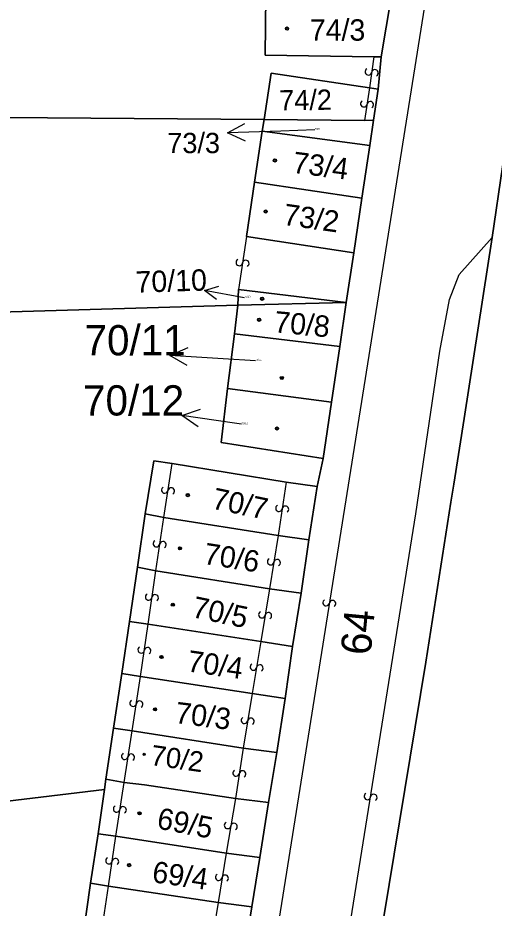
# Model space of a CAD drawing. Extents: x -600309 to -598967, y -1161267 to -1160292.
# Drawn here: x -599083.5 to -599056.7, y -1160511.9 to -1160461.9 of the extents above; entities that cross this region are included whole.
import ezdxf

# ---------------------------------------------------------------- set-up
doc = ezdxf.new("R2010")
doc.units = 0
for name, color, linetype in [('Level 1', 7, 'Continuous'), ('Level 13', 7, 'Continuous'), ('Level 3', 7, 'Continuous'), ('Level 4', 7, 'Continuous'), ('Level 5', 7, 'Continuous'), ('Level 57', 7, 'Continuous'), ('Level 60', 7, 'Continuous')]:
    doc.layers.add(name, color=color, linetype=linetype)

msp = doc.modelspace()

# ---------------------------------------------------------------- linework, layer by layer
at = {"layer": 'Level 1'}
for points in [[(-599056.82, -1160474.22), (-599056.24, -1160470.26), (-599054.86, -1160459.58), (-599052.99, -1160447.69), (-599052.28, -1160446.32), (-599050.88, -1160445.47), (-599057.32, -1160439.4)], [(-599063.47, -1160464.08), (-599069.58, -1160463.98), (-599069.55, -1160460.65)], [(-599063.06, -1160464.08), (-599062.5, -1160460.72)], [(-599063.06, -1160464.08), (-599063.47, -1160464.08)], [(-599063.06, -1160464.08), (-599063.23, -1160465.89)], [(-599106.64, -1160464.86), (-599098.9, -1160467.37), (-599069.64, -1160467.6)], [(-599069.64, -1160467.6), (-599069.26, -1160464.99), (-599063.73, -1160465.82)], [(-599063.23, -1160465.89), (-599063.73, -1160465.82)], [(-599063.49, -1160467.63), (-599063.23, -1160465.89)], [(-599069.64, -1160467.6), (-599069.75, -1160468.25)], [(-599069.64, -1160467.6), (-599064, -1160467.65)], [(-599064, -1160467.65), (-599063.49, -1160467.63)], [(-599063.7, -1160469.06), (-599063.49, -1160467.63)], [(-599069.75, -1160468.25), (-599070.18, -1160471.12)], [(-599069.75, -1160468.25), (-599063.7, -1160469.06)], [(-599064.15, -1160472.02), (-599063.7, -1160469.06)], [(-599071, -1160549.78), (-599069.82, -1160545.72), (-599068.19, -1160541.14), (-599066.85, -1160536.55), (-599065.76, -1160531.88), (-599065.03, -1160527.56), (-599064.39, -1160521.37), (-599060.56, -1160498.09), (-599059.14, -1160489.1), (-599058.98, -1160488.09), (-599058.4, -1160484.39), (-599056.82, -1160474.22), (-599056.24, -1160470.26)], [(-599070.18, -1160471.12), (-599070.64, -1160474.18)], [(-599064.15, -1160472.02), (-599070.18, -1160471.12)], [(-599064.61, -1160475.09), (-599064.15, -1160472.02)], [(-599056.82, -1160474.22), (-599058.4, -1160484.39), (-599058.98, -1160488.09), (-599059.14, -1160489.1), (-599060.56, -1160498.09), (-599064.39, -1160521.37), (-599065.03, -1160527.56), (-599065.76, -1160531.88), (-599066.85, -1160536.55), (-599068.19, -1160541.14), (-599069.82, -1160545.72), (-599071, -1160549.78)], [(-599070.64, -1160474.18), (-599064.61, -1160475.09)], [(-599065.03, -1160477.89), (-599064.61, -1160475.09)], [(-599071.08, -1160477.15), (-599071.12, -1160478.03)], [(-599071.08, -1160477.15), (-599065.03, -1160477.89)], [(-599071.12, -1160478.03), (-599065.03, -1160477.89)], [(-599065.03, -1160477.89), (-599065.39, -1160480.36)], [(-599084.54, -1160478.42), (-599071.12, -1160478.03)], [(-599071.12, -1160478.03), (-599071.32, -1160479.64)], [(-599071.7, -1160482.71), (-599071.32, -1160479.64)], [(-599071.32, -1160479.64), (-599065.39, -1160480.36)], [(-599065.85, -1160483.48), (-599065.39, -1160480.36)], [(-599071.7, -1160482.71), (-599072.07, -1160485.74), (-599066.32, -1160486.65)], [(-599071.7, -1160482.71), (-599065.85, -1160483.48)], [(-599066.32, -1160486.65), (-599065.85, -1160483.48)], [(-599074.81, -1160486.92), (-599075.84, -1160486.77), (-599076.34, -1160489.76)], [(-599068.4, -1160487.97), (-599074.81, -1160486.92)], [(-599066.67, -1160488.21), (-599066.32, -1160486.65)], [(-599066.67, -1160488.21), (-599068.4, -1160487.97)], [(-599067.14, -1160491.22), (-599066.67, -1160488.21)], [(-599076.34, -1160489.76), (-599076.77, -1160492.75)], [(-599076.34, -1160489.76), (-599075.29, -1160489.96)], [(-599075.29, -1160489.96), (-599068.86, -1160490.97)], [(-599068.86, -1160490.97), (-599067.14, -1160491.22)], [(-599067.56, -1160494.21), (-599067.14, -1160491.22)], [(-599076.77, -1160492.75), (-599077.22, -1160495.8)], [(-599076.77, -1160492.75), (-599075.74, -1160492.95)], [(-599075.74, -1160492.95), (-599069.35, -1160493.97)], [(-599069.35, -1160493.97), (-599067.56, -1160494.21)], [(-599068.05, -1160497.21), (-599067.56, -1160494.21)], [(-599077.22, -1160495.8), (-599077.65, -1160498.73)], [(-599077.22, -1160495.8), (-599076.17, -1160495.95)], [(-599076.17, -1160495.95), (-599069.83, -1160496.93)], [(-599069.83, -1160496.93), (-599068.05, -1160497.21)], [(-599068.47, -1160500.12), (-599068.05, -1160497.21)], [(-599077.65, -1160498.73), (-599078.12, -1160501.79)], [(-599077.65, -1160498.73), (-599076.59, -1160498.9)], [(-599076.59, -1160498.9), (-599070.32, -1160499.85)], [(-599070.32, -1160499.85), (-599068.47, -1160500.12)], [(-599068.93, -1160503.16), (-599068.47, -1160500.12)], [(-599078.12, -1160501.79), (-599078.55, -1160504.67)], [(-599078.12, -1160501.79), (-599077.07, -1160501.95)], [(-599077.07, -1160501.95), (-599070.82, -1160502.92)], [(-599070.82, -1160502.92), (-599068.93, -1160503.16)], [(-599068.93, -1160503.16), (-599069.4, -1160505.97)], [(-599078.63, -1160505.25), (-599078.55, -1160504.67)], [(-599078.55, -1160504.67), (-599077.52, -1160504.84)], [(-599071.25, -1160505.75), (-599076.37, -1160504.98), (-599077.52, -1160504.84)], [(-599096.39, -1160507.37), (-599078.63, -1160505.25)], [(-599078.63, -1160505.25), (-599078.97, -1160507.73)], [(-599071.25, -1160505.75), (-599069.4, -1160505.97)], [(-599069.88, -1160509.07), (-599069.4, -1160505.97)], [(-599078.97, -1160507.73), (-599079.41, -1160510.5)], [(-599078.97, -1160507.73), (-599077.99, -1160507.87)], [(-599077.99, -1160507.87), (-599071.79, -1160508.82)], [(-599071.79, -1160508.82), (-599069.88, -1160509.07)], [(-599070.34, -1160511.84), (-599069.88, -1160509.07)], [(-599079.41, -1160510.5), (-599079.85, -1160513.56)], [(-599079.41, -1160510.5), (-599078.39, -1160510.68)], [(-599078.39, -1160510.68), (-599072.24, -1160511.59)], [(-599072.24, -1160511.59), (-599070.34, -1160511.84)], [(-599070.84, -1160514.88), (-599070.34, -1160511.84)]]:
    msp.add_lwpolyline(points, dxfattribs=at)
at = {"layer": 'Level 13'}
for centre, start, end in [((-599063.782, -1160464.922), 118.6597, 351.2497), ((-599063.418, -1160464.979), 298.8742, 170.9722), ((-599064.042, -1160466.712), 118.7654, 351.3554), ((-599063.678, -1160466.769), 298.9798, 171.0778), ((-599071.042, -1160475.632), 118.7313, 351.3213), ((-599070.678, -1160475.689), 298.9458, 171.0438), ((-599075.232, -1160488.41), 118.4001, 350.4981), ((-599074.868, -1160488.47), 298.1857, 170.7757), ((-599068.812, -1160489.441), 118.4408, 351.0308), ((-599068.448, -1160489.5), 298.6553, 170.7533), ((-599075.702, -1160491.431), 118.8139, 350.9119), ((-599075.338, -1160491.488), 298.5994, 171.1894), ((-599069.282, -1160492.44), 117.8819, 350.4719), ((-599068.918, -1160492.501), 298.0963, 170.1943), ((-599076.142, -1160494.422), 119.2159, 351.3139), ((-599075.778, -1160494.477), 299.0014, 171.5914), ((-599066.162, -1160494.74), 118.0974, 350.6874), ((-599065.798, -1160494.801), 298.3119, 170.4098), ((-599069.772, -1160495.42), 117.9473, 350.5373), ((-599069.408, -1160495.481), 298.1617, 170.2597), ((-599076.562, -1160497.392), 119.2698, 351.3678), ((-599076.198, -1160497.447), 299.0554, 171.6454), ((-599070.251, -1160498.359), 117.6323, 350.2223), ((-599069.888, -1160498.422), 297.8468, 169.9448), ((-599077.012, -1160500.39), 118.4291, 350.527), ((-599076.648, -1160500.449), 298.2146, 170.8046), ((-599070.752, -1160501.35), 117.9079, 350.4979), ((-599070.388, -1160501.411), 298.1224, 170.2204), ((-599077.482, -1160503.37), 118.5223, 350.6203), ((-599077.118, -1160503.429), 298.3079, 170.8979), ((-599071.222, -1160504.312), 118.5186, 351.1086), ((-599070.858, -1160504.369), 298.7331, 170.8311), ((-599063.842, -1160505.629), 118.2523, 350.3503), ((-599063.478, -1160505.69), 298.0378, 170.6278), ((-599077.942, -1160506.33), 118.5555, 350.6535), ((-599077.578, -1160506.389), 298.3411, 170.9311), ((-599071.701, -1160507.257), 117.1822, 349.7722), ((-599071.339, -1160507.324), 297.3967, 169.4947), ((-599078.372, -1160509.242), 119.2712, 351.3692), ((-599078.008, -1160509.297), 299.0567, 171.6467), ((-599072.202, -1160510.17), 117.9309, 350.5209), ((-599071.838, -1160510.231), 298.1454, 170.2434)]:
    msp.add_arc(centre, 0.184, start, end, dxfattribs=at)
at = {"layer": 'Level 3'}
for points in [[(-599057.32, -1160439.4), (-599057.34, -1160439.86), (-599060.16, -1160458.28), (-599071.8, -1160531.27), (-599072.86, -1160536.02), (-599075.06, -1160543.6), (-599077.33, -1160551.48)], [(-599063.47, -1160464.08), (-599063.73, -1160465.82)], [(-599063.73, -1160465.82), (-599064, -1160467.65)], [(-599073.28, -1160550.39), (-599071.22, -1160543.59), (-599069.96, -1160539.66), (-599068.46, -1160534.31), (-599066.22, -1160521.58), (-599061.11, -1160489.75), (-599059.77, -1160480.62), (-599059.23, -1160477.71), (-599058.68, -1160476.31), (-599056.82, -1160474.22)], [(-599070.64, -1160474.18), (-599071.08, -1160477.15)], [(-599075.29, -1160489.96), (-599074.81, -1160486.92)], [(-599068.4, -1160487.97), (-599068.86, -1160490.97)], [(-599075.74, -1160492.95), (-599075.29, -1160489.96)], [(-599068.86, -1160490.97), (-599069.35, -1160493.97)], [(-599076.17, -1160495.95), (-599075.74, -1160492.95)], [(-599069.35, -1160493.97), (-599069.83, -1160496.93)], [(-599076.59, -1160498.9), (-599076.17, -1160495.95)], [(-599069.83, -1160496.93), (-599070.32, -1160499.85)], [(-599077.07, -1160501.95), (-599076.59, -1160498.9)], [(-599070.32, -1160499.85), (-599070.82, -1160502.92)], [(-599077.52, -1160504.84), (-599077.07, -1160501.95)], [(-599070.82, -1160502.92), (-599071.25, -1160505.75)], [(-599077.99, -1160507.87), (-599077.52, -1160504.84)], [(-599071.25, -1160505.75), (-599071.79, -1160508.82)], [(-599078.39, -1160510.68), (-599077.99, -1160507.87)], [(-599071.79, -1160508.82), (-599072.24, -1160511.59)], [(-599078.84, -1160513.67), (-599078.39, -1160510.68)], [(-599072.24, -1160511.59), (-599072.71, -1160514.59)]]:
    msp.add_lwpolyline(points, dxfattribs=at)
at = {"layer": 'Level 5'}
for centre, radius in [((-599068.36, -1160462.49), 0.09), ((-599068.36, -1160462.49), 0.0521), ((-599069.04, -1160469.9), 0.09), ((-599069.04, -1160469.9), 0.0521), ((-599069.56, -1160472.77), 0.09), ((-599069.56, -1160472.77), 0.0521), ((-599069.76, -1160477.67), 0.09), ((-599069.76, -1160477.67), 0.0521), ((-599069.93, -1160478.85), 0.09), ((-599069.93, -1160478.85), 0.0521), ((-599068.65, -1160482.12), 0.09), ((-599068.65, -1160482.12), 0.0521), ((-599068.92, -1160484.96), 0.09), ((-599068.92, -1160484.96), 0.0521), ((-599073.94, -1160488.7), 0.09), ((-599073.94, -1160488.7), 0.0521), ((-599074.38, -1160491.69), 0.09), ((-599074.38, -1160491.69), 0.0521), ((-599074.78, -1160494.86), 0.09), ((-599074.78, -1160494.86), 0.0521), ((-599075.42, -1160497.8), 0.09), ((-599075.42, -1160497.8), 0.0521), ((-599075.78, -1160500.74), 0.09), ((-599075.78, -1160500.74), 0.0521), ((-599076.39, -1160503.27), 0.0612), ((-599076.39, -1160503.27), 0.0354), ((-599076.65, -1160506.58), 0.09), ((-599076.65, -1160506.58), 0.0521), ((-599077.24, -1160509.49), 0.09), ((-599077.24, -1160509.49), 0.0521)]:
    msp.add_circle(centre, radius, dxfattribs=at)
at = {"layer": 'Level 57'}
for p, q in [((-599068.709, -1160468.246), (-599071.707, -1160468.35)), ((-599066.8, -1160468.18), (-599068.709, -1160468.246)), ((-599070.76, -1160477.61), (-599073, -1160477.21)), ((-599071.946, -1160481.037), (-599074.94, -1160480.85)), ((-599070.13, -1160481.15), (-599071.946, -1160481.037)), ((-599071.311, -1160484.662), (-599074.28, -1160484.23)), ((-599070.91, -1160484.72), (-599071.311, -1160484.662))]:
    msp.add_line(p, q, dxfattribs=at)
for points in [[(-599070.69, -1160468.815), (-599071.707, -1160468.35), (-599070.725, -1160467.816)], [(-599072.32, -1160477.717), (-599073, -1160477.21), (-599072.187, -1160476.97)], [(-599073.973, -1160481.412), (-599074.94, -1160480.85), (-599073.911, -1160480.413)], [(-599073.362, -1160484.869), (-599074.28, -1160484.23), (-599073.218, -1160483.879)]]:
    msp.add_lwpolyline(points, dxfattribs=at)
at = {"layer": 'Level 60'}
for points in [[(-599106.64, -1160464.86), (-599110.44, -1160465.34), (-599111.35, -1160458.33), (-599107.21, -1160457.8), (-599107.44, -1160456.15), (-599111.59, -1160456.61), (-599112.36, -1160451.28), (-599112.39, -1160450.94), (-599110.35, -1160450.73), (-599110.36, -1160450.98), (-599110.07, -1160452.02), (-599100.52, -1160457.35), (-599088.22, -1160457.31), (-599087.84, -1160457.31), (-599069.52, -1160457.28), (-599069.55, -1160460.65), (-599069.58, -1160463.98), (-599063.47, -1160464.08), (-599063.06, -1160464.08), (-599063.23, -1160465.89), (-599063.73, -1160465.82), (-599069.26, -1160464.99), (-599069.64, -1160467.6), (-599098.9, -1160467.37)], [(-599063.06, -1160464.08), (-599063.47, -1160464.08), (-599069.58, -1160463.98), (-599069.55, -1160460.65), (-599062.5, -1160460.72)], [(-599064.61, -1160475.09), (-599065.03, -1160477.89), (-599071.08, -1160477.15), (-599071.12, -1160478.03), (-599084.54, -1160478.42), (-599103.5, -1160479.12), (-599108.46, -1160479.73), (-599109.2, -1160474.07), (-599105.09, -1160473.42), (-599105.41, -1160471.69), (-599105.98, -1160468.37), (-599106.66, -1160465.29), (-599106.64, -1160464.86), (-599098.9, -1160467.37), (-599069.64, -1160467.6), (-599069.75, -1160468.25), (-599070.18, -1160471.12), (-599070.64, -1160474.18)], [(-599064, -1160467.65), (-599069.64, -1160467.6), (-599069.26, -1160464.99), (-599063.73, -1160465.82), (-599063.23, -1160465.89), (-599063.49, -1160467.63)], [(-599063.49, -1160467.63), (-599063.7, -1160469.06), (-599069.75, -1160468.25), (-599069.64, -1160467.6), (-599064, -1160467.65)], [(-599063.7, -1160469.06), (-599064.15, -1160472.02), (-599070.18, -1160471.12), (-599069.75, -1160468.25)], [(-599064.15, -1160472.02), (-599064.61, -1160475.09), (-599070.64, -1160474.18), (-599070.18, -1160471.12)], [(-599065.03, -1160477.89), (-599071.12, -1160478.03), (-599071.08, -1160477.15)], [(-599071.12, -1160478.03), (-599065.03, -1160477.89), (-599065.39, -1160480.36), (-599071.32, -1160479.64)], [(-599071.32, -1160479.64), (-599065.39, -1160480.36), (-599065.85, -1160483.48), (-599071.7, -1160482.71)], [(-599065.85, -1160483.48), (-599066.32, -1160486.65), (-599072.07, -1160485.74), (-599071.7, -1160482.71)], [(-599066.67, -1160488.21), (-599067.14, -1160491.22), (-599068.86, -1160490.97), (-599075.29, -1160489.96), (-599076.34, -1160489.76), (-599075.84, -1160486.77), (-599074.81, -1160486.92), (-599068.4, -1160487.97)], [(-599067.14, -1160491.22), (-599067.56, -1160494.21), (-599069.35, -1160493.97), (-599075.74, -1160492.95), (-599076.77, -1160492.75), (-599076.34, -1160489.76), (-599075.29, -1160489.96), (-599068.86, -1160490.97)], [(-599067.56, -1160494.21), (-599068.05, -1160497.21), (-599069.83, -1160496.93), (-599076.17, -1160495.95), (-599077.22, -1160495.8), (-599076.77, -1160492.75), (-599075.74, -1160492.95), (-599069.35, -1160493.97)], [(-599068.05, -1160497.21), (-599068.47, -1160500.12), (-599070.32, -1160499.85), (-599076.59, -1160498.9), (-599077.65, -1160498.73), (-599077.22, -1160495.8), (-599076.17, -1160495.95), (-599069.83, -1160496.93)], [(-599068.47, -1160500.12), (-599068.93, -1160503.16), (-599070.82, -1160502.92), (-599077.07, -1160501.95), (-599078.12, -1160501.79), (-599077.65, -1160498.73), (-599076.59, -1160498.9), (-599070.32, -1160499.85)], [(-599078.55, -1160504.67), (-599078.12, -1160501.79), (-599077.07, -1160501.95), (-599070.82, -1160502.92), (-599068.93, -1160503.16), (-599069.4, -1160505.97), (-599071.25, -1160505.75), (-599076.37, -1160504.98), (-599077.52, -1160504.84)], [(-599069.4, -1160505.97), (-599069.88, -1160509.07), (-599071.79, -1160508.82), (-599077.99, -1160507.87), (-599078.97, -1160507.73), (-599078.63, -1160505.25), (-599078.55, -1160504.67), (-599077.52, -1160504.84), (-599076.37, -1160504.98), (-599071.25, -1160505.75)], [(-599071.44, -1160518.36), (-599071.52, -1160519.15), (-599080.42, -1160520.27), (-599096.71, -1160522.22), (-599097.39, -1160522.32), (-599098.07, -1160517.83), (-599098.75, -1160512.63), (-599098.85, -1160511.56), (-599095.6, -1160511.16), (-599095.92, -1160508.99), (-599097.26, -1160509.16), (-599097.4, -1160508.08), (-599096.35, -1160507.92), (-599096.39, -1160507.37), (-599078.63, -1160505.25), (-599078.97, -1160507.73), (-599079.41, -1160510.5), (-599079.85, -1160513.56), (-599080.4, -1160516.96), (-599079.33, -1160517.1), (-599073.27, -1160518.01)], [(-599069.88, -1160509.07), (-599070.34, -1160511.84), (-599072.24, -1160511.59), (-599078.39, -1160510.68), (-599079.41, -1160510.5), (-599078.97, -1160507.73), (-599077.99, -1160507.87), (-599071.79, -1160508.82)], [(-599070.34, -1160511.84), (-599070.84, -1160514.88), (-599072.71, -1160514.59), (-599078.84, -1160513.67), (-599079.85, -1160513.56), (-599079.41, -1160510.5), (-599078.39, -1160510.68), (-599072.24, -1160511.59)]]:
    msp.add_lwpolyline(points, close=True, dxfattribs=at)
for points in [[(-599070.84, -1160514.88), (-599070.34, -1160511.84), (-599069.88, -1160509.07), (-599069.4, -1160505.97), (-599068.93, -1160503.16), (-599068.47, -1160500.12), (-599068.05, -1160497.21), (-599067.56, -1160494.21), (-599067.14, -1160491.22), (-599066.67, -1160488.21), (-599066.32, -1160486.65), (-599065.85, -1160483.48), (-599065.39, -1160480.36), (-599065.03, -1160477.89), (-599064.61, -1160475.09), (-599064.15, -1160472.02), (-599063.7, -1160469.06), (-599063.49, -1160467.63), (-599063.23, -1160465.89), (-599063.06, -1160464.08), (-599062.5, -1160460.72)], [(-599064.39, -1160521.37), (-599060.56, -1160498.09), (-599059.14, -1160489.1), (-599058.98, -1160488.09), (-599058.4, -1160484.39), (-599056.82, -1160474.22), (-599056.24, -1160470.26), (-599049.48, -1160473.23), (-599046.73, -1160474.68), (-599045.3, -1160480.52), (-599053.03, -1160482.39), (-599051.05, -1160490.7), (-599050.81, -1160491.68), (-599046.96, -1160507.84), (-599046.04, -1160511.64), (-599026.62, -1160506.98), (-599023.79, -1160506.09), (-599021.29, -1160505.37), (-599020.22, -1160505.82), (-599019.62, -1160506.49)], [(-599056.24, -1160470.26), (-599056.82, -1160474.22), (-599058.4, -1160484.39), (-599058.98, -1160488.09), (-599059.14, -1160489.1), (-599060.56, -1160498.09), (-599064.39, -1160521.37)], [(-599084.54, -1160478.42), (-599071.12, -1160478.03), (-599071.32, -1160479.64), (-599071.7, -1160482.71), (-599072.07, -1160485.74), (-599066.32, -1160486.65), (-599066.67, -1160488.21), (-599068.4, -1160487.97), (-599074.81, -1160486.92), (-599075.84, -1160486.77), (-599076.34, -1160489.76), (-599076.77, -1160492.75), (-599077.22, -1160495.8), (-599077.65, -1160498.73), (-599078.12, -1160501.79), (-599078.55, -1160504.67), (-599078.63, -1160505.25), (-599096.39, -1160507.37)]]:
    msp.add_lwpolyline(points, dxfattribs=at)

# ---------------------------------------------------------------- texts
at = {"layer": 'Level 4'}
for s, height, p in [('74/3', 1.2, (-599067.08, -1160463.17)), ('73/3', 0.1, (-599066.8, -1160468.18)), ('70/11', 0.1, (-599070.13, -1160481.15)), ('70/12', 0.1, (-599070.91, -1160484.72))]:
    msp.add_text(s, height=height, dxfattribs=at).set_placement(p)
for s, height, rotation, p in [('74/2', 1.14, 0.9022, (-599068.793, -1160467.096)), ('73/4', 1.2, 352.8, (-599068.09, -1160470.59)), ('73/2', 1.2, 351.9, (-599068.62, -1160473.51)), ('70/10', 0.1, 1.8, (-599070.76, -1160477.61)), ('70/8', 1.2, 354.6, (-599069.12, -1160479.55)), ('70/7', 1.2, 348.3, (-599072.64, -1160489.45)), ('70/6', 1.2, 351, (-599073.1, -1160492.56)), ('70/5', 1.2, 348.3, (-599073.76, -1160495.55)), ('70/4', 1.2, 351.9, (-599074.02, -1160498.6)), ('70/3', 1.2, 352.8, (-599074.7, -1160501.5)), ('70/2', 1.14, 351.9, (-599076.08, -1160503.86)), ('69/5', 1.2, 349.2, (-599075.73, -1160507.42)), ('69/4', 1.2, 351.9, (-599075.99, -1160510.44))]:
    msp.add_text(s, height=height, rotation=rotation, dxfattribs=at).set_placement(p)
at = {"layer": 'Level 57'}
for s, height, p in [('73/3', 1.14, (-599075.093, -1160469.49)), ('70/11', 1.7, (-599079.746, -1160480.85)), ('70/12', 1.7, (-599079.83, -1160484.23))]:
    msp.add_text(s, height=height, dxfattribs=at).set_placement(p)
for s, height, rotation, p in [('70/10', 1.2, 1.8, (-599076.862, -1160477.331)), ('64', 1.7, 84.6, (-599063.66, -1160497.74))]:
    msp.add_text(s, height=height, rotation=rotation, dxfattribs=at).set_placement(p)

doc.saveas('drawing.dxf')
